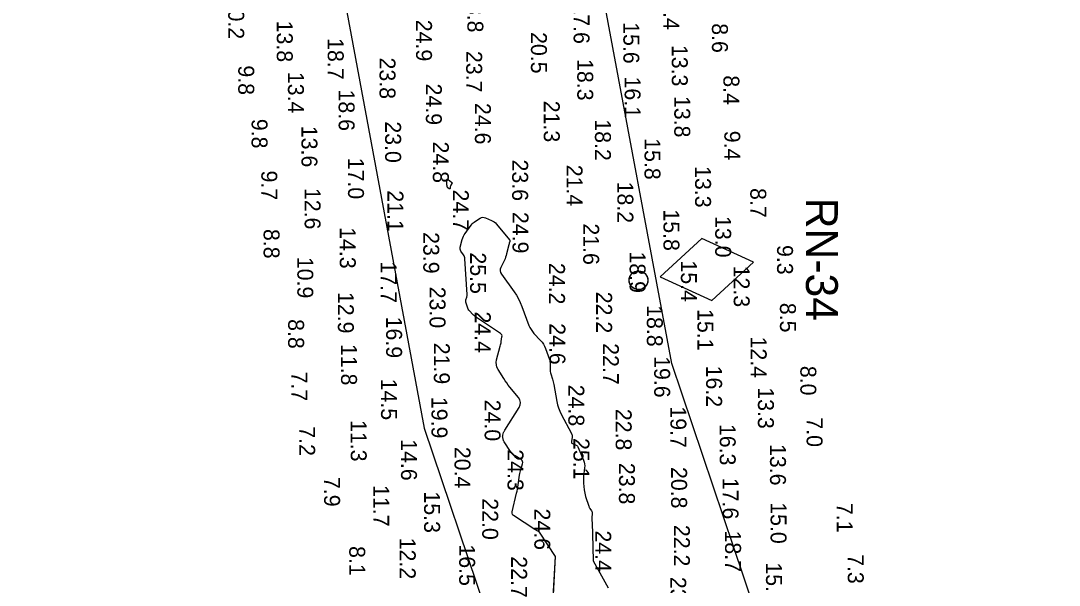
# Model space of a CAD drawing. Extents: x 1178573 to 1187098, y 693282 to 751751.
# Drawn here: x 1185542 to 1186357, y 733444 to 733886 of the extents above; entities that cross this region are included whole.
import ezdxf

# ---------------------------------------------------------------- set-up
doc = ezdxf.new("R2010")
doc.units = 0
for name, color, linetype in [('G-ANNO-PATT', 7, 'Continuous'), ('V-CHAN-NAID', 7, 'Continuous'), ('V-HYDS-MAJR', 7, 'Continuous'), ('V-HYDS-SOUN', 7, 'Continuous'), ('V-HYDS-SOUN-EXSS', 7, 'Continuous')]:
    doc.layers.add(name, color=color, linetype=linetype)

msp = doc.modelspace()

# ---------------------------------------------------------------- linework, layer by layer
at = {"layer": 'G-ANNO-PATT'}
for p, q in [((1186052.83, 733617.39), (1185735.81, 735317.4)), ((1185542.3, 735264.1), (1185858.81, 733566.81)), ((1185876.42, 733761.15), (1185876.47, 733761.65)), ((1185876.5, 733757.87), (1185876.42, 733761.15)), ((1185876.47, 733761.65), (1185876.65, 733761.91)), ((1185876.65, 733761.91), (1185876.96, 733761.92)), ((1185876.96, 733761.92), (1185877.41, 733761.68)), ((1185877.41, 733761.68), (1185880.23, 733759.68)), ((1185876.51, 733757.63), (1185876.5, 733757.87)), ((1185876.53, 733757.39), (1185876.51, 733757.63)), ((1185876.57, 733757.15), (1185876.53, 733757.39)), ((1185876.61, 733756.92), (1185876.57, 733757.15)), ((1185876.82, 733755.98), (1185876.61, 733756.92)), ((1185876.89, 733755.75), (1185876.82, 733755.98)), ((1185877, 733755.55), (1185876.89, 733755.75)), ((1185877.14, 733755.37), (1185877, 733755.55)), ((1185877.32, 733755.22), (1185877.14, 733755.37)), ((1185878.42, 733754.4), (1185877.32, 733755.22)), ((1185878.65, 733754.28), (1185878.42, 733754.4)), ((1185878.82, 733754.28), (1185878.65, 733754.28)), ((1185878.94, 733754.4), (1185878.82, 733754.28)), ((1185879, 733754.65), (1185878.94, 733754.4)), ((1185879.19, 733756.03), (1185879, 733754.65)), ((1185879.25, 733756.36), (1185879.19, 733756.03)), ((1185879.35, 733756.68), (1185879.25, 733756.36)), ((1185879.48, 733756.98), (1185879.35, 733756.68)), ((1185879.63, 733757.27), (1185879.48, 733756.98)), ((1185880.45, 733758.61), (1185879.63, 733757.27)), ((1185880.23, 733759.68), (1185880.48, 733759.45)), ((1185880.59, 733758.92), (1185880.45, 733758.61)), ((1185880.48, 733759.45), (1185880.59, 733759.2)), ((1185880.59, 733759.2), (1185880.59, 733758.92)), ((1185897.05, 733727.62), (1185897.91, 733728.34)), ((1185897.91, 733728.34), (1185898.84, 733728.98)), ((1185898.84, 733728.98), (1185902.7, 733731.38)), ((1185902.7, 733731.38), (1185903.67, 733731.85)), ((1185903.67, 733731.85), (1185904.67, 733732.06)), ((1185904.67, 733732.06), (1185905.69, 733732.01)), ((1185905.69, 733732.01), (1185906.72, 733731.7)), ((1185906.72, 733731.7), (1185911.56, 733729.67)), ((1185911.56, 733729.67), (1185912.67, 733729.13)), ((1185912.67, 733729.13), (1185913.69, 733728.46)), ((1185913.69, 733728.46), (1185914.62, 733727.67)), ((1185890.81, 733719.45), (1185895.57, 733725.95)), ((1185895.57, 733725.95), (1185896.27, 733726.83)), ((1185896.27, 733726.83), (1185897.05, 733727.62)), ((1185914.62, 733727.67), (1185915.46, 733726.76)), ((1185915.46, 733726.76), (1185925.61, 733714.35)), ((1185886.97, 733708.79), (1185888.56, 733714.75)), ((1185888.56, 733714.75), (1185888.96, 733716.01)), ((1185888.96, 733716.01), (1185889.46, 733717.21)), ((1185889.46, 733717.21), (1185890.08, 733718.36)), ((1185890.08, 733718.36), (1185890.81, 733719.45)), ((1185925.47, 733711.75), (1185925.38, 733711.4)), ((1185925.87, 733713.12), (1185925.47, 733711.75)), ((1185925.61, 733714.35), (1185925.8, 733714.07)), ((1185925.8, 733714.07), (1185925.9, 733713.77)), ((1185925.92, 733713.45), (1185925.87, 733713.12)), ((1185925.9, 733713.77), (1185925.92, 733713.45)), ((1185886.83, 733707.94), (1185886.97, 733708.79)), ((1185886.88, 733707.14), (1185886.83, 733707.94)), ((1185887.11, 733706.36), (1185886.88, 733707.14)), ((1185887.53, 733705.62), (1185887.11, 733706.36)), ((1185889.58, 733702.71), (1185887.53, 733705.62)), ((1185923.33, 733703.39), (1185922.98, 733702.12)), ((1185925.1, 733710.37), (1185923.33, 733703.39)), ((1185925.19, 733710.71), (1185925.1, 733710.37)), ((1185925.28, 733711.06), (1185925.19, 733710.71)), ((1185925.38, 733711.4), (1185925.28, 733711.06)), ((1185890.03, 733701.97), (1185889.58, 733702.71)), ((1185890.37, 733701.18), (1185890.03, 733701.97)), ((1185890.6, 733700.35), (1185890.37, 733701.18)), ((1185890.71, 733699.49), (1185890.6, 733700.35)), ((1185892.41, 733671.48), (1185890.71, 733699.49)), ((1185921.57, 733698.44), (1185918.87, 733692.65)), ((1185922.09, 733699.65), (1185921.57, 733698.44)), ((1185922.56, 733700.88), (1185922.09, 733699.65)), ((1185922.98, 733702.12), (1185922.56, 733700.88)), ((1185918.42, 733691.3), (1185918.35, 733689.99)), ((1185918.35, 733689.99), (1185918.66, 733688.71)), ((1185918.87, 733692.65), (1185918.42, 733691.3)), ((1185918.66, 733688.71), (1185919.35, 733687.47)), ((1185919.35, 733687.47), (1185929.22, 733673.66)), ((1185892.38, 733670.44), (1185892.42, 733670.96)), ((1185892.42, 733670.96), (1185892.41, 733671.48)), ((1185929.22, 733673.66), (1185931.03, 733670.95)), ((1185931.03, 733670.95), (1185932.65, 733668.14)), ((1185891.26, 733666.47), (1185891.31, 733666.96)), ((1185891.29, 733665.97), (1185891.26, 733666.47)), ((1185891.41, 733665.47), (1185891.29, 733665.97)), ((1185891.31, 733666.96), (1185891.44, 733667.46)), ((1185892.61, 733661.56), (1185891.41, 733665.47)), ((1185891.44, 733667.46), (1185892.13, 733669.44)), ((1185892.13, 733669.44), (1185892.28, 733669.94)), ((1185892.28, 733669.94), (1185892.38, 733670.44)), ((1185932.65, 733668.14), (1185934.08, 733665.23)), ((1185934.08, 733665.23), (1185935.32, 733662.21)), ((1185892.9, 733660.77), (1185892.61, 733661.56)), ((1185893.28, 733660.02), (1185892.9, 733660.77)), ((1185893.75, 733659.33), (1185893.28, 733660.02)), ((1185894.29, 733658.68), (1185893.75, 733659.33)), ((1185896.85, 733655.97), (1185894.29, 733658.68)), ((1185897.49, 733655.33), (1185896.85, 733655.97)), ((1185898.16, 733654.73), (1185897.49, 733655.33)), ((1185898.87, 733654.17), (1185898.16, 733654.73)), ((1185935.32, 733662.21), (1185940.88, 733647.37)), ((1185899.61, 733653.65), (1185898.87, 733654.17)), ((1185918.49, 733641.05), (1185899.61, 733653.65)), ((1185940.88, 733647.37), (1185941.62, 733645.65)), ((1185919.13, 733640.5), (1185918.49, 733641.05)), ((1185919.55, 733639.85), (1185919.13, 733640.5)), ((1185919.14, 733634.69), (1185919.71, 733638.26)), ((1185919.74, 733639.1), (1185919.55, 733639.85)), ((1185919.71, 733638.26), (1185919.74, 733639.1)), ((1185941.62, 733645.65), (1185942.52, 733644.03)), ((1185942.52, 733644.03), (1185943.58, 733642.51)), ((1185943.58, 733642.51), (1185944.81, 733641.09)), ((1185944.81, 733641.09), (1185950.04, 733635.59)), ((1185915.54, 733620.37), (1185918.39, 733631.15)), ((1185918.39, 733631.15), (1185918.61, 733632.03)), ((1185918.61, 733632.03), (1185918.8, 733632.91)), ((1185918.8, 733632.91), (1185918.98, 733633.8)), ((1185918.98, 733633.8), (1185919.14, 733634.69)), ((1185950.04, 733635.59), (1185951.24, 733634.19)), ((1185951.24, 733634.19), (1185952.28, 733632.68)), ((1185952.28, 733632.68), (1185953.14, 733631.07)), ((1185953.14, 733631.07), (1185953.84, 733629.35)), ((1185953.84, 733629.35), (1185956.89, 733620.58)), ((1185915.22, 733618.38), (1185915.54, 733620.37)), ((1185915.3, 733616.45), (1185915.22, 733618.38)), ((1185915.79, 733614.58), (1185915.3, 733616.45)), ((1185916.69, 733612.78), (1185915.79, 733614.58)), ((1185956.89, 733620.58), (1185957.16, 733619.67)), ((1185957.16, 733619.67), (1185957.35, 733618.74)), ((1185957.35, 733618.74), (1185957.46, 733617.8)), ((1185957.48, 733616.85), (1185957.4, 733613.02)), ((1185957.46, 733617.8), (1185957.48, 733616.85)), ((1186356.77, 732717.21), (1186052.83, 733617.39)), ((1185921.12, 733605.69), (1185916.69, 733612.78)), ((1185922.26, 733603.94), (1185921.12, 733605.69)), ((1185957.4, 733613.02), (1185957.42, 733612.07)), ((1185957.42, 733612.07), (1185957.52, 733611.13)), ((1185957.52, 733611.13), (1185957.7, 733610.2)), ((1185957.7, 733610.2), (1185957.96, 733609.28)), ((1185957.96, 733609.28), (1185959.32, 733605.1)), ((1185923.45, 733602.22), (1185922.26, 733603.94)), ((1185924.69, 733600.55), (1185923.45, 733602.22)), ((1185926, 733598.92), (1185924.69, 733600.55)), ((1185932.63, 733590.89), (1185926, 733598.92)), ((1185959.32, 733605.1), (1185959.63, 733604.1)), ((1185959.63, 733604.1), (1185959.91, 733603.08)), ((1185959.91, 733603.08), (1185960.15, 733602.06)), ((1185960.15, 733602.06), (1185960.36, 733601.03)), ((1185960.36, 733601.03), (1185962.81, 733587.64)), ((1185933.83, 733588.99), (1185932.63, 733590.89)), ((1185921.84, 733565.19), (1185933.13, 733583.03)), ((1185933.13, 733583.03), (1185934.08, 733585.06)), ((1185934.31, 733587.05), (1185933.83, 733588.99)), ((1185934.08, 733585.06), (1185934.31, 733587.05)), ((1185962.81, 733587.64), (1185963.38, 733585.1)), ((1185963.38, 733585.1), (1185964.13, 733582.62)), ((1185964.13, 733582.62), (1185965.08, 733580.21)), ((1185965.08, 733580.21), (1185966.21, 733577.86)), ((1185966.21, 733577.86), (1185974.32, 733562.59)), ((1185858.81, 733566.81), (1186170.47, 732643.78)), ((1185921.59, 733564.76), (1185921.84, 733565.19)), ((1185920.25, 733560.54), (1185920.3, 733560.99)), ((1185920.26, 733560.09), (1185920.25, 733560.54)), ((1185920.33, 733559.63), (1185920.26, 733560.09)), ((1185920.3, 733560.99), (1185920.41, 733561.44)), ((1185920.71, 733557.79), (1185920.33, 733559.63)), ((1185920.41, 733561.44), (1185921.02, 733563.4)), ((1185920.83, 733557.34), (1185920.71, 733557.79)), ((1185920.98, 733556.91), (1185920.83, 733557.34)), ((1185921.18, 733556.49), (1185920.98, 733556.91)), ((1185921.02, 733563.4), (1185921.18, 733563.86)), ((1185921.18, 733563.86), (1185921.37, 733564.32)), ((1185921.37, 733564.32), (1185921.59, 733564.76)), ((1185974.76, 733559.73), (1185974.16, 733556.46)), ((1185974.32, 733562.59), (1185974.61, 733561.9)), ((1185974.61, 733561.9), (1185974.79, 733561.2)), ((1185974.83, 733560.48), (1185974.76, 733559.73)), ((1185974.79, 733561.2), (1185974.83, 733560.48)), ((1185921.42, 733556.09), (1185921.18, 733556.49)), ((1185926.52, 733548.45), (1185921.42, 733556.09)), ((1185974.16, 733556.46), (1185974.13, 733555.89)), ((1185974.13, 733555.89), (1185974.28, 733555.42)), ((1185974.28, 733555.42), (1185974.6, 733555.04)), ((1185974.6, 733555.04), (1185975.1, 733554.76)), ((1185975.1, 733554.76), (1185977.45, 733553.84)), ((1185977.45, 733553.84), (1185977.99, 733553.56)), ((1185977.99, 733553.56), (1185978.45, 733553.2)), ((1185978.45, 733553.2), (1185978.83, 733552.75)), ((1185978.83, 733552.75), (1185979.12, 733552.22)), ((1185979.12, 733552.22), (1185983.63, 733541.7)), ((1185927.27, 733547.44), (1185926.52, 733548.45)), ((1185928.12, 733546.53), (1185927.27, 733547.44)), ((1185929.06, 733545.71), (1185928.12, 733546.53)), ((1185930.09, 733545), (1185929.06, 733545.71)), ((1185934.64, 733542.19), (1185930.09, 733545)), ((1185935.45, 733541.53), (1185934.64, 733542.19)), ((1185935.93, 733540.75), (1185935.45, 733541.53)), ((1185936.08, 733539.84), (1185935.93, 733540.75)), ((1185983.63, 733541.7), (1185984.15, 733540.24)), ((1185933.7, 733531.16), (1185933.93, 733532.27)), ((1185933.93, 733532.27), (1185934.2, 733533.37)), ((1185934.2, 733533.37), (1185934.52, 733534.47)), ((1185934.52, 733534.47), (1185935.9, 733538.82)), ((1185935.9, 733538.82), (1185936.08, 733539.84)), ((1185984.51, 733535.7), (1185983.73, 733528.99)), ((1185984.15, 733540.24), (1185984.47, 733538.76)), ((1185984.47, 733538.76), (1185984.58, 733537.24)), ((1185984.58, 733537.24), (1185984.51, 733535.7)), ((1185932.46, 733522.33), (1185933.52, 733530.03)), ((1185933.52, 733530.03), (1185933.7, 733531.16)), ((1185983.62, 733527.68), (1185983.57, 733526.36)), ((1185983.57, 733526.36), (1185983.6, 733525.04)), ((1185983.6, 733525.04), (1185983.71, 733523.72)), ((1185983.73, 733528.99), (1185983.62, 733527.68)), ((1185931.22, 733515.75), (1185931.59, 733517.39)), ((1185931.59, 733517.39), (1185931.92, 733519.03)), ((1185931.92, 733519.03), (1185932.21, 733520.68)), ((1185932.21, 733520.68), (1185932.46, 733522.33)), ((1185983.71, 733523.72), (1185984.26, 733518.45)), ((1185984.26, 733518.45), (1185984.43, 733517.14)), ((1185984.43, 733517.14), (1185984.67, 733515.84)), ((1185927.77, 733501.35), (1185931.22, 733515.75)), ((1185984.67, 733515.84), (1185984.98, 733514.56)), ((1185984.98, 733514.56), (1185985.35, 733513.29)), ((1185985.35, 733513.29), (1185987.81, 733505.73)), ((1185927.7, 733500.82), (1185927.72, 733501.08)), ((1185927.72, 733500.55), (1185927.7, 733500.82)), ((1185927.72, 733501.08), (1185927.77, 733501.35)), ((1185927.78, 733500.28), (1185927.72, 733500.55)), ((1185928.06, 733499.21), (1185927.78, 733500.28)), ((1185987.81, 733505.73), (1185987.99, 733505.23)), ((1185987.99, 733505.23), (1185988.21, 733504.75)), ((1185988.21, 733504.75), (1185988.46, 733504.28)), ((1185988.46, 733504.28), (1185988.74, 733503.83)), ((1185988.74, 733503.83), (1185990, 733501.98)), ((1185990, 733501.98), (1185990.24, 733501.57)), ((1185990.24, 733501.57), (1185990.4, 733501.14)), ((1185990.48, 733500.21), (1185990.33, 733498.27)), ((1185990.4, 733501.14), (1185990.48, 733500.68)), ((1185990.48, 733500.68), (1185990.48, 733500.21)), ((1185928.16, 733498.95), (1185928.06, 733499.21)), ((1185928.29, 733498.73), (1185928.16, 733498.95)), ((1185928.46, 733498.53), (1185928.29, 733498.73)), ((1185928.67, 733498.37), (1185928.46, 733498.53)), ((1185945.4, 733487.46), (1185928.67, 733498.37)), ((1185990.3, 733497.79), (1185990.28, 733497.3)), ((1185990.28, 733497.3), (1185990.28, 733496.82)), ((1185990.28, 733496.82), (1185990.29, 733496.33)), ((1185990.29, 733496.33), (1185990.68, 733485.25)), ((1185990.33, 733498.27), (1185990.3, 733497.79)), ((1185947.28, 733486.29), (1185945.4, 733487.46)), ((1185949.21, 733485.21), (1185947.28, 733486.29)), ((1185961.63, 733466.24), (1185949.21, 733485.21)), ((1185990.68, 733485.25), (1185990.61, 733483.93)), ((1185990.61, 733483.93), (1185991.2, 733462.87)), ((1185959.22, 733420.99), (1185961.63, 733466.24)), ((1185991.2, 733462.87), (1186003.13, 733441.63))]:
    msp.add_line(p, q, dxfattribs=at)
msp.add_circle((1186026.8, 733682.7), 7.27, dxfattribs=at)
at = {"layer": 'V-CHAN-NAID'}
msp.add_lwpolyline([(1186043.84, 733685.37), (1186084.18, 733666.74), (1186116.89, 733696.8), (1186076.56, 733715.43)], close=True, dxfattribs=at)
msp.add_circle((1186026.8, 733682.7), 7.39, dxfattribs=at)
at = {"layer": 'V-HYDS-MAJR'}
msp.add_lwpolyline([(1185877, 733755.55), (1185876.89, 733755.75), (1185876.82, 733755.98), (1185876.61, 733756.92), (1185876.57, 733757.15), (1185876.53, 733757.39), (1185876.51, 733757.63), (1185876.5, 733757.87), (1185876.42, 733761.15), (1185876.47, 733761.65), (1185876.65, 733761.91), (1185876.96, 733761.92), (1185877.41, 733761.68), (1185880.23, 733759.68), (1185880.48, 733759.45), (1185880.59, 733759.2), (1185880.59, 733758.92), (1185880.45, 733758.61), (1185879.63, 733757.27), (1185879.48, 733756.98), (1185879.35, 733756.68), (1185879.25, 733756.36), (1185879.19, 733756.03), (1185879, 733754.65), (1185878.94, 733754.4), (1185878.82, 733754.28), (1185878.65, 733754.28), (1185878.42, 733754.4), (1185877.32, 733755.22), (1185877.14, 733755.37)], close=True, dxfattribs=at)
for points in [[(1185961.63, 733466.24), (1185949.21, 733485.21), (1185947.28, 733486.29), (1185945.4, 733487.46), (1185928.67, 733498.37), (1185928.46, 733498.53), (1185928.29, 733498.73), (1185928.16, 733498.95), (1185928.06, 733499.21), (1185927.78, 733500.28), (1185927.72, 733500.55), (1185927.7, 733500.82), (1185927.72, 733501.08), (1185927.77, 733501.35), (1185931.22, 733515.75), (1185931.59, 733517.39), (1185931.92, 733519.03), (1185932.21, 733520.68), (1185932.46, 733522.33), (1185933.52, 733530.03), (1185933.7, 733531.16), (1185933.93, 733532.27), (1185934.2, 733533.37), (1185934.52, 733534.47), (1185935.9, 733538.82), (1185936.08, 733539.84), (1185935.93, 733540.75), (1185935.45, 733541.53), (1185934.64, 733542.19), (1185930.09, 733545), (1185929.06, 733545.71), (1185928.12, 733546.53), (1185927.27, 733547.44), (1185926.52, 733548.45), (1185921.42, 733556.09), (1185921.18, 733556.49), (1185920.98, 733556.91), (1185920.83, 733557.34), (1185920.71, 733557.79), (1185920.33, 733559.63), (1185920.26, 733560.09), (1185920.25, 733560.54), (1185920.3, 733560.99), (1185920.41, 733561.44), (1185921.02, 733563.4), (1185921.18, 733563.86), (1185921.37, 733564.32), (1185921.59, 733564.76), (1185921.84, 733565.19), (1185933.13, 733583.03), (1185934.08, 733585.06), (1185934.31, 733587.05), (1185933.83, 733588.99), (1185932.63, 733590.89), (1185926, 733598.92), (1185924.69, 733600.55), (1185923.45, 733602.22), (1185922.26, 733603.94), (1185921.12, 733605.69), (1185916.69, 733612.78), (1185915.79, 733614.58), (1185915.3, 733616.45), (1185915.22, 733618.38), (1185915.54, 733620.37), (1185918.39, 733631.15), (1185918.61, 733632.03), (1185918.8, 733632.91), (1185918.98, 733633.8), (1185919.14, 733634.69), (1185919.71, 733638.26), (1185919.74, 733639.1), (1185919.55, 733639.85), (1185919.13, 733640.5), (1185918.49, 733641.05), (1185899.61, 733653.65), (1185898.87, 733654.17), (1185898.16, 733654.73), (1185897.49, 733655.33), (1185896.85, 733655.97), (1185894.29, 733658.68), (1185893.75, 733659.33), (1185893.28, 733660.02), (1185892.9, 733660.77), (1185892.61, 733661.56), (1185891.41, 733665.47), (1185891.29, 733665.97), (1185891.26, 733666.47), (1185891.31, 733666.96), (1185891.44, 733667.46), (1185892.13, 733669.44), (1185892.28, 733669.94), (1185892.38, 733670.44), (1185892.42, 733670.96), (1185892.41, 733671.48), (1185890.71, 733699.49), (1185890.6, 733700.35), (1185890.37, 733701.18), (1185890.03, 733701.97), (1185889.58, 733702.71), (1185887.53, 733705.62), (1185887.11, 733706.36), (1185886.88, 733707.14), (1185886.83, 733707.94), (1185886.97, 733708.79), (1185888.56, 733714.75), (1185888.96, 733716.01), (1185889.46, 733717.21), (1185890.08, 733718.36), (1185890.81, 733719.45), (1185895.57, 733725.95), (1185896.27, 733726.83), (1185897.05, 733727.62), (1185897.91, 733728.34), (1185898.84, 733728.98), (1185902.7, 733731.38), (1185903.67, 733731.85), (1185904.67, 733732.06), (1185905.69, 733732.01), (1185906.72, 733731.7), (1185911.56, 733729.67), (1185912.67, 733729.13), (1185913.69, 733728.46), (1185914.62, 733727.67), (1185915.46, 733726.76), (1185925.61, 733714.35), (1185925.8, 733714.07), (1185925.9, 733713.77), (1185925.92, 733713.45), (1185925.87, 733713.12), (1185925.47, 733711.75), (1185925.38, 733711.4), (1185925.28, 733711.06), (1185925.19, 733710.71), (1185925.1, 733710.37), (1185923.33, 733703.39), (1185922.98, 733702.12), (1185922.56, 733700.88), (1185922.09, 733699.65), (1185921.57, 733698.44), (1185918.87, 733692.65), (1185918.42, 733691.3), (1185918.35, 733689.99), (1185918.66, 733688.71), (1185919.35, 733687.47), (1185929.22, 733673.66), (1185931.03, 733670.95), (1185932.65, 733668.14), (1185934.08, 733665.23), (1185935.32, 733662.21), (1185940.88, 733647.37), (1185941.62, 733645.65), (1185942.52, 733644.03), (1185943.58, 733642.51), (1185944.81, 733641.09), (1185950.04, 733635.59), (1185951.24, 733634.19), (1185952.28, 733632.68), (1185953.14, 733631.07), (1185953.84, 733629.35), (1185956.89, 733620.58), (1185957.16, 733619.67), (1185957.35, 733618.74), (1185957.46, 733617.8), (1185957.48, 733616.85), (1185957.4, 733613.02), (1185957.42, 733612.07), (1185957.52, 733611.13), (1185957.7, 733610.2), (1185957.96, 733609.28), (1185959.32, 733605.1), (1185959.63, 733604.1), (1185959.91, 733603.08), (1185960.15, 733602.06), (1185960.36, 733601.03), (1185962.81, 733587.64), (1185963.38, 733585.1), (1185964.13, 733582.62), (1185965.08, 733580.21), (1185966.21, 733577.86), (1185974.32, 733562.59), (1185974.61, 733561.9), (1185974.79, 733561.2), (1185974.83, 733560.48), (1185974.76, 733559.73), (1185974.16, 733556.46), (1185974.13, 733555.89), (1185974.28, 733555.42), (1185974.6, 733555.04), (1185975.1, 733554.76), (1185977.45, 733553.84), (1185977.99, 733553.56), (1185978.45, 733553.2), (1185978.83, 733552.75), (1185979.12, 733552.22), (1185983.63, 733541.7), (1185984.15, 733540.24), (1185984.47, 733538.76), (1185984.58, 733537.24), (1185984.51, 733535.7), (1185983.73, 733528.99), (1185983.62, 733527.68), (1185983.57, 733526.36), (1185983.6, 733525.04), (1185983.71, 733523.72), (1185984.26, 733518.45), (1185984.43, 733517.14), (1185984.67, 733515.84), (1185984.98, 733514.56), (1185985.35, 733513.29), (1185987.81, 733505.73), (1185987.99, 733505.23), (1185988.21, 733504.75), (1185988.46, 733504.28), (1185988.74, 733503.83), (1185990, 733501.98), (1185990.24, 733501.57), (1185990.4, 733501.14), (1185990.48, 733500.68), (1185990.48, 733500.21), (1185990.33, 733498.27), (1185990.3, 733497.79), (1185990.28, 733497.3), (1185990.28, 733496.82), (1185990.29, 733496.33), (1185990.68, 733485.25), (1185990.61, 733483.93), (1185991.2, 733462.87)], [(1185959.22, 733420.99), (1185961.63, 733466.24)], [(1185991.2, 733462.87), (1186003.13, 733441.63)]]:
    msp.add_lwpolyline(points, dxfattribs=at)

# ---------------------------------------------------------------- texts
at = {"layer": 'V-CHAN-NAID'}
msp.add_text('RN-34', height=25, rotation=270, dxfattribs=at).set_placement((1186158.14, 733747.45))
at = {"layer": 'V-HYDS-SOUN'}
for s, p in [('23.8 ', (1185892.58, 733909.47)), ('13.4 ', (1186046.34, 733911.55)), ('10.2 ', (1185705.03, 733904.22)), ('17.6 ', (1185975.9, 733900.51)), ('13.8 ', (1185743.11, 733886.21)), ('24.9 ', (1185852.32, 733886.9)), ('15.6 ', (1186014.91, 733884.99)), ('8.6', (1186084.41, 733884.18)), ('20.5 ', (1185942.45, 733877.26)), ('18.7 ', (1185783.06, 733872.53)), ('23.7 ', (1185891.65, 733862.49)), ('13.3 ', (1186052.91, 733867.21)), ('9.8', (1185712.89, 733851.15)), ('23.8 ', (1185823.68, 733857.3)), ('18.3 ', (1185978.76, 733856.09)), ('13.4 ', (1185751.86, 733846.09)), ('8.4', (1186093.4, 733843.37)), ('24.9 ', (1185860.03, 733836.9)), ('16.1 ', (1186015.94, 733842.43)), ('18.6 ', (1185791.62, 733832.24)), ('13.8 ', (1186054.88, 733827.19)), ('24.6 ', (1185898.48, 733821.71)), ('21.3 ', (1185952.51, 733823.44)), ('9.8', (1185723.35, 733809.26)), ('13.6 ', (1185762.45, 733803.79)), ('23.0 ', (1185828.1, 733807.28)), ('18.2 ', (1185992.66, 733808.88)), ('9.4', (1186094.12, 733799.93)), ('24.8 ', (1185865.51, 733791.46)), ('15.8 ', (1186031.52, 733794.08)), ('17.0 ', (1185798.97, 733778.8)), ('23.6 ', (1185927.71, 733777.35)), ('21.4 ', (1185970.39, 733773.29)), ('13.3 ', (1186071.18, 733772.2)), ('9.7', (1185730.97, 733768.73)), ('12.6 ', (1185764.95, 733755.11)), ('21.1 ', (1185829.92, 733753.23)), ('24.7 ', (1185881.19, 733753.83)), ('18.2 ', (1186010.24, 733760.06)), ('8.7', (1186114.5, 733755.01)), ('15.8 ', (1186046.39, 733738.27)), ('24.9 ', (1185927.98, 733736.31)), ('8.8', (1185732.77, 733722.94)), ('14.3 ', (1185792.51, 733724.36)), ('23.9 ', (1185858, 733720.49)), ('21.6 ', (1185983.42, 733727.32)), ('25.5 ', (1185894.75, 733704.56)), ('9.3', (1186135.46, 733710.36)), ('10.9 ', (1185759.21, 733701.1)), ('17.7 ', (1185824.56, 733697.49)), ('24.2 ', (1185956.64, 733696.31)), ('12.9 ', (1185791.01, 733673.58)), ('23.0 ', (1185862.94, 733677.69)), ('22.2 ', (1185993.58, 733673.74)), ('8.5', (1186137.76, 733665.04)), ('24.4 ', (1185898.41, 733658.27)), ('18.8 ', (1186033.36, 733663.21)), ('15.1 ', (1186073.03, 733660.15)), ('8.8', (1185752, 733652.27)), ('16.9 ', (1185828.87, 733654.22)), ('24.6 ', (1185956.94, 733649.07)), ('11.8 ', (1185793.5, 733632.83)), ('21.9 ', (1185866.3, 733633.78)), ('22.7 ', (1185998.87, 733633.42)), ('12.4 ', (1186114.81, 733638.65)), ('19.6 ', (1186039.09, 733623.25)), ('16.2 ', (1186079.86, 733615.8)), ('8.0', (1186153.73, 733615.65)), ('7.7', (1185754.59, 733611.15)), ('14.5 ', (1185824.86, 733605.61)), ('24.8 ', (1185971.78, 733600.84)), ('13.3 ', (1186120.46, 733598.87)), ('19.9 ', (1185864.43, 733591.33)), ('24.0 ', (1185906.12, 733589.14)), ('19.7 ', (1186051.82, 733583.91)), ('22.8 ', (1186008.92, 733581.94)), ('7.0', (1186158.66, 733575.29)), ('7.2', (1185760.66, 733568.26)), ('11.3 ', (1185801.1, 733573.18)), ('16.3 ', (1186090.5, 733570.16)), ('14.6 ', (1185840.54, 733558.19)), ('25.1 ', (1185975.79, 733559.07)), ('20.4 ', (1185882.5, 733552.16)), ('24.3 ', (1185924.07, 733550.25)), ('13.6 ', (1186129.94, 733554.38)), ('23.8 ', (1186011.48, 733539.62)), ('20.8 ', (1186052.39, 733536.37)), ('7.9', (1185780.21, 733528.55)), ('17.6 ', (1186092.77, 733527.91)), ('11.7 ', (1185818.75, 733522.2)), ('15.3 ', (1185858.65, 733517.21)), ('22.0 ', (1185904.25, 733511.84)), ('24.6 ', (1185945.1, 733503.83)), ('15.0 ', (1186130.4, 733508.76)), ('7.1', (1186182.34, 733508.17)), ('24.4 ', (1185992.87, 733486.64)), ('22.2 ', (1186054.6, 733491)), ('18.7 ', (1186094.7, 733486.6)), ('12.2 ', (1185839.54, 733480.96)), ('8.1', (1185799.93, 733474.41)), ('16.5 ', (1185886.15, 733475.69)), ('7.3', (1186190.94, 733468.1)), ('22.7 ', (1185926.92, 733466.39)), ('15.9 ', (1186126.8, 733461.63)), ('23.4 ', (1186051.72, 733450.26))]:
    msp.add_text(s, height=12.5, rotation=270, dxfattribs=at).set_placement(p)
at = {"layer": 'V-HYDS-SOUN-EXSS'}
for s, p in [('13.0 ', (1186086.96, 733733.07)), ('18.9 ', (1186019.84, 733705.3)), ('15.4 ', (1186060.06, 733698.26)), ('12.3 ', (1186101.46, 733694.18))]:
    msp.add_text(s, height=12.5, rotation=270, dxfattribs=at).set_placement(p)

doc.saveas('drawing.dxf')
